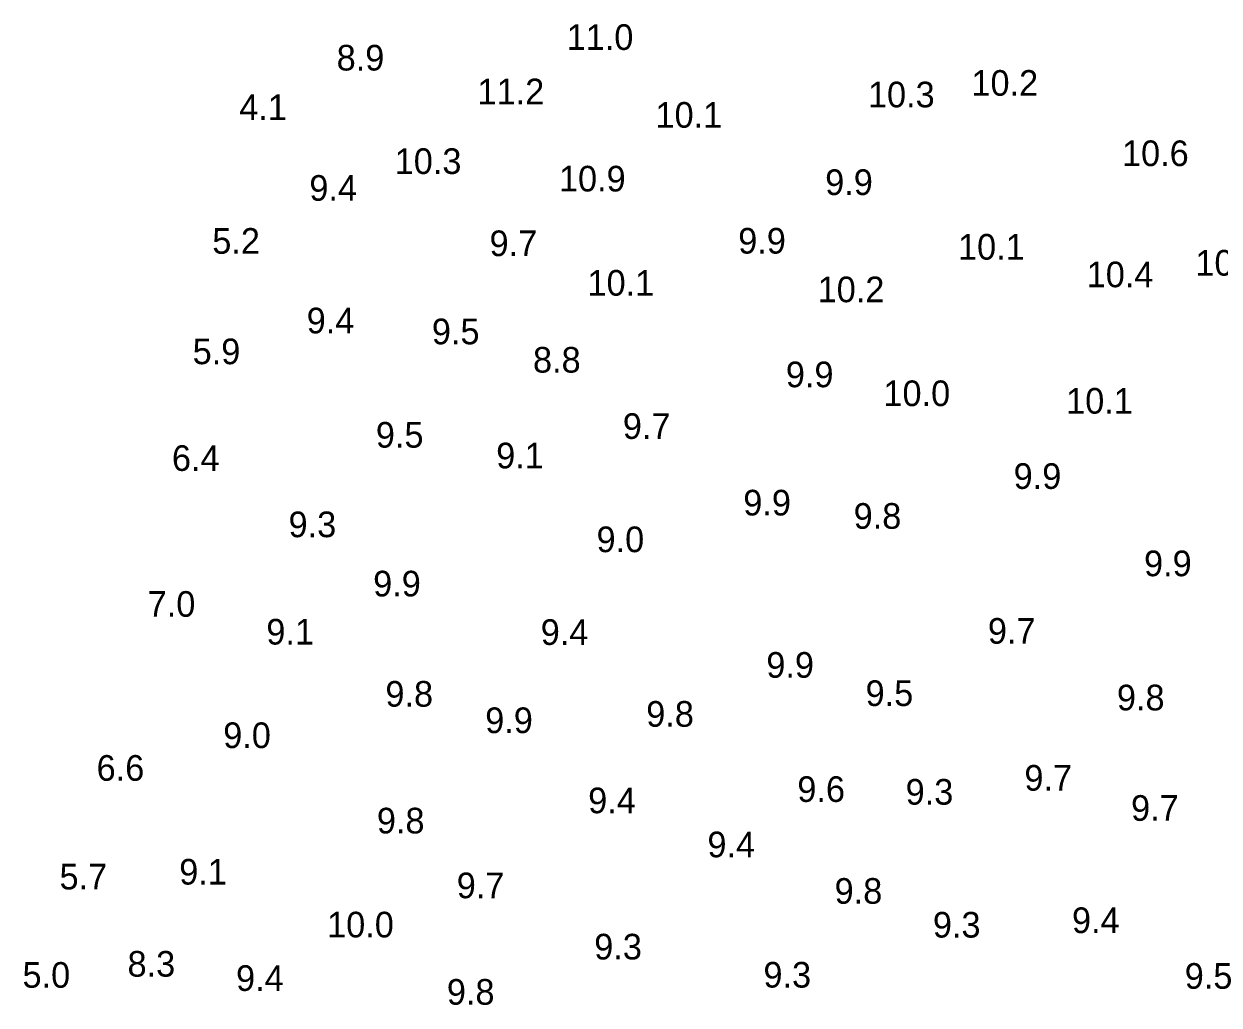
# Model space of a CAD drawing. Extents: x 3040093 to 3056816, y 408076 to 509144.
# Drawn here: x 3043406.4 to 3043639.4, y 438084.2 to 438275.5 of the extents above; entities that cross this region are included whole.
import ezdxf

# ---------------------------------------------------------------- set-up
doc = ezdxf.new("R2010")
doc.units = 0
doc.layers.add('V-TOPO-SOUN-0810', color=7, linetype='Continuous')

msp = doc.modelspace()

# ---------------------------------------------------------------- texts
at = {"layer": 'V-TOPO-SOUN-0810'}
for s, p in [('11.0 ', (3043512.19, 438270.4)), ('8.9', (3043467.34, 438266.39)), ('11.2 ', (3043494.81, 438259.8)), ('10.2 ', (3043591.13, 438261.47)), ('10.3 ', (3043570.95, 438259.21)), ('4.1', (3043448.35, 438256.72)), ('10.1 ', (3043529.52, 438255.24)), ('10.6 ', (3043620.49, 438247.76)), ('10.3 ', (3043478.66, 438246.22)), ('9.4', (3043462.02, 438241)), ('10.9 ', (3043510.69, 438242.81)), ('9.9', (3043562.61, 438242.12)), ('5.2', (3043443.09, 438230.67)), ('9.7', (3043497.16, 438230.21)), ('9.9', (3043545.65, 438230.7)), ('10.1 ', (3043588.51, 438229.52)), ('10.5 ', (3043634.8, 438226.4)), ('10.1 ', (3043516.26, 438222.5)), ('10.4 ', (3043613.61, 438224.14)), ('10.2 ', (3043561.14, 438221.22)), ('9.4', (3043461.5, 438215.15)), ('9.5', (3043485.91, 438213.02)), ('5.9', (3043439.26, 438209.14)), ('8.8', (3043505.63, 438207.5)), ('9.9', (3043554.94, 438204.65)), ('10.0 ', (3043573.97, 438200.97)), ('10.1 ', (3043609.6, 438199.5)), ('9.7', (3043523.15, 438194.58)), ('9.5', (3043474.98, 438192.87)), ('6.4', (3043435.22, 438188.34)), ('9.1', (3043498.45, 438188.84)), ('9.9', (3043599.36, 438184.83)), ('9.9', (3043546.64, 438179.65)), ('9.8', (3043568.16, 438177.06)), ('9.3', (3043457.96, 438175.42)), ('9.0', (3043518.02, 438172.5)), ('9.9', (3043624.79, 438167.81)), ('9.9', (3043474.46, 438163.87)), ('7.0', (3043430.49, 438159.9)), ('9.7', (3043594.34, 438154.65)), ('9.1', (3043453.63, 438154.49)), ('9.4', (3043507.14, 438154.42)), ('9.9', (3043551.13, 438148.02)), ('9.8', (3043476.85, 438142.38)), ('9.5', (3043570.49, 438142.51)), ('9.8', (3043619.5, 438141.66)), ('9.8', (3043527.71, 438138.47)), ('9.9', (3043496.31, 438137.23)), ('9.0', (3043445.22, 438134.31)), ('6.6', (3043420.53, 438127.94)), ('9.7', (3043601.46, 438126.01)), ('9.6', (3043557.18, 438123.81)), ('9.3', (3043578.3, 438123.28)), ('9.4', (3043516.39, 438121.61)), ('9.7', (3043622.26, 438120.13)), ('9.8', (3043475.18, 438117.67)), ('9.4', (3043539.65, 438113.02)), ('5.7', (3043413.3, 438106.75)), ('9.1', (3043436.64, 438107.7)), ('9.7', (3043490.76, 438105.04)), ('9.8', (3043564.45, 438103.96)), ('10.0 ', (3043465.48, 438097.4)), ('9.3', (3043583.61, 438097.37)), ('9.4', (3043610.74, 438098.25)), ('9.3', (3043517.57, 438093.1)), ('8.3', (3043426.56, 438089.75)), ('5.0', (3043406.08, 438087.59)), ('9.4', (3043447.72, 438086.97)), ('9.3', (3043550.57, 438087.62)), ('9.5', (3043632.73, 438087.39)), ('9.8', (3043488.83, 438084.28))]:
    msp.add_text(s, height=5, dxfattribs=at).set_placement(p)

doc.saveas('drawing.dxf')
